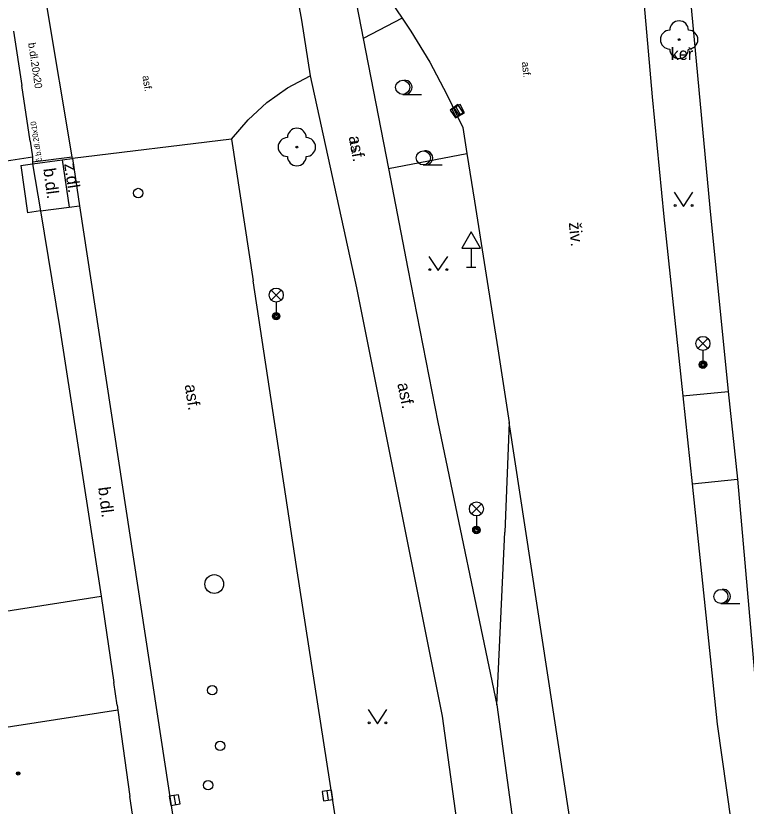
# Model space of a CAD drawing. Extents: x -596229 to -595156, y -1161237 to -1159376.
# Drawn here: x -595412.71 to -595373.79, y -1161093.02 to -1161050.92 of the extents above; entities that cross this region are included whole.
import ezdxf

# ---------------------------------------------------------------- set-up
doc = ezdxf.new("R2010")
doc.units = 0
for name, color, linetype in [('Level 22', 7, 'Continuous'), ('Level 27', 7, 'Continuous'), ('Level 28', 7, 'Continuous'), ('Level 31', 7, 'Continuous'), ('Level 33', 7, 'Continuous'), ('Level 34', 7, 'Continuous'), ('Level 36', 7, 'Continuous'), ('Level 39', 7, 'Continuous'), ('Specificka linie pasportu komunikaci', 7, 'Continuous'), ('TM - budovy zdene_ betonove - NP', 7, 'Continuous'), ('TM - budovy zdene_ betonove - VP', 7, 'Continuous'), ('TM - chodniky - VP', 7, 'Continuous'), ('TM - hranice souvisleho porostu (skupiny stromu_ kere)', 7, 'Continuous'), ('TM - komunikace - VP', 7, 'Continuous'), ('TM - popis povrchu', 7, 'Continuous'), ('TM - popis zelene', 7, 'Continuous'), ('TM - rozhrani mezi zpev. plochami mezi sebou - VP', 7, 'Continuous'), ('TM - rozhrani ploch obecne - VP', 7, 'Continuous'), ('TM - vstup do budovy - nerozlisene', 7, 'Continuous'), ('TM - vstup do budovy - zdene_ betonove', 7, 'Continuous'), ('TM - vstup do budovy - zdene_ betonove  - shora neviditelny', 7, 'Continuous')]:
    doc.layers.add(name, color=color, linetype=linetype)

msp = doc.modelspace()

# ---------------------------------------------------------------- linework, layer by layer
at = {"layer": 'Level 22'}
for centre in [(-595377.36, -1161052.19), (-595397.73, -1161057.91)]:
    msp.add_circle(centre, 0.05, dxfattribs=at)
for centre, start, end in [((-595377.36, -1161051.69), 0, 180), ((-595377.86, -1161052.19), 90, 270), ((-595376.86, -1161052.19), 270, 90), ((-595377.36, -1161052.69), 180, 0), ((-595397.73, -1161057.41), 0, 180), ((-595398.23, -1161057.91), 90, 270), ((-595397.23, -1161057.91), 270, 90), ((-595397.73, -1161058.41), 180, 0)]:
    msp.add_arc(centre, 0.5, start, end, dxfattribs=at)
at = {"layer": 'Level 27'}
for p, q in [((-595389.077, -1161056.205), (-595389.363, -1161055.795)), ((-595389.249, -1161055.77), (-595389.011, -1161056.21)), ((-595396.134, -1161092.212), (-595396.066, -1161092.708)), ((-595404.282, -1161092.454), (-595404.198, -1161092.946))]:
    msp.add_line(p, q, dxfattribs=at)
for points in [[(-595388.872, -1161056.062), (-595389.158, -1161055.652), (-595389.568, -1161055.938), (-595389.282, -1161056.348)], [(-595389.469, -1161055.889), (-595389.231, -1161056.329), (-595388.791, -1161056.091), (-595389.029, -1161055.651)], [(-595396.382, -1161092.246), (-595396.314, -1161092.742), (-595395.818, -1161092.674), (-595395.886, -1161092.178)], [(-595404.529, -1161092.496), (-595404.444, -1161092.989), (-595403.951, -1161092.904), (-595404.036, -1161092.411)]]:
    msp.add_lwpolyline(points, close=True, dxfattribs=at)
msp.add_circle((-595402.13, -1161081.19), 0.5, dxfattribs=at)
at = {"layer": 'Level 28'}
for centre in [(-595406.18, -1161060.36), (-595402.24, -1161086.85), (-595401.82, -1161089.81)]:
    msp.add_circle(centre, 0.25, dxfattribs=at)
at = {"layer": 'Level 31'}
msp.add_circle((-595402.46, -1161091.91), 0.25, dxfattribs=at)
at = {"layer": 'Level 33'}
for p, q in [((-595399.095, -1161066.06), (-595398.565, -1161065.53)), ((-595399.095, -1161065.53), (-595398.565, -1161066.06)), ((-595398.83, -1161066.17), (-595398.83, -1161066.92)), ((-595376.355, -1161068.64), (-595375.825, -1161068.11)), ((-595376.355, -1161068.11), (-595375.825, -1161068.64)), ((-595376.09, -1161068.75), (-595376.09, -1161069.5)), ((-595388.425, -1161077.45), (-595387.895, -1161076.92)), ((-595388.425, -1161076.92), (-595387.895, -1161077.45)), ((-595388.16, -1161077.56), (-595388.16, -1161078.31))]:
    msp.add_line(p, q, dxfattribs=at)
for centre, radius in [((-595398.83, -1161065.795), 0.375), ((-595398.83, -1161066.92), 0.2), ((-595398.83, -1161066.92), 0.145), ((-595398.83, -1161066.92), 0.0876), ((-595376.09, -1161068.375), 0.375), ((-595376.09, -1161069.5), 0.2), ((-595376.09, -1161069.5), 0.145), ((-595376.09, -1161069.5), 0.0876), ((-595388.16, -1161077.185), 0.375), ((-595388.16, -1161078.31), 0.2), ((-595388.16, -1161078.31), 0.145), ((-595388.16, -1161078.31), 0.0876)]:
    msp.add_circle(centre, radius, dxfattribs=at)
at = {"layer": 'Level 34'}
for p, q in [((-595388.44, -1161063.292), (-595388.44, -1161064.31)), ((-595388.69, -1161064.31), (-595388.19, -1161064.31))]:
    msp.add_line(p, q, dxfattribs=at)
msp.add_lwpolyline([(-595388.94, -1161063.292), (-595387.94, -1161063.292), (-595388.44, -1161062.426)], close=True, dxfattribs=at)
at = {"layer": 'Level 36'}
for p, q in [((-595392.09, -1161055.105), (-595391.09, -1161055.105)), ((-595390.99, -1161058.865), (-595389.99, -1161058.865)), ((-595375.13, -1161082.225), (-595374.13, -1161082.225))]:
    msp.add_line(p, q, dxfattribs=at)
for points in [[(-595377.62, -1161060.32), (-595377.12, -1161061.07), (-595376.62, -1161060.32)], [(-595390.69, -1161063.74), (-595390.19, -1161064.49), (-595389.69, -1161063.74)], [(-595393.93, -1161087.88), (-595393.43, -1161088.63), (-595392.93, -1161087.88)]]:
    msp.add_lwpolyline(points, dxfattribs=at)
for centre, radius in [((-595392.09, -1161054.73), 0.375), ((-595390.99, -1161058.49), 0.375), ((-595377.57, -1161061.02), 0.05), ((-595376.671, -1161061.02), 0.05), ((-595390.64, -1161064.44), 0.05), ((-595389.741, -1161064.44), 0.05), ((-595375.13, -1161081.85), 0.375), ((-595393.88, -1161088.58), 0.05), ((-595392.981, -1161088.58), 0.05)]:
    msp.add_circle(centre, radius, dxfattribs=at)
for centre in [(-595391.965, -1161054.73), (-595390.865, -1161058.49), (-595375.005, -1161081.85)]:
    msp.add_arc(centre, 0.375, 260.4059, 99.5941, dxfattribs=at)
at = {"layer": 'Level 39'}
for radius in [0.09, 0.0398]:
    msp.add_circle((-595412.58, -1161091.28), radius, dxfattribs=at)
at = {"layer": 'Specificka linie pasportu komunikaci'}
for points in [[(-595401.22, -1161057.49), (-595409.69, -1161058.53)], [(-595377.03, -1161133.81), (-595386.41, -1161072.59)], [(-595376.66, -1161075.85), (-595374.25, -1161075.6)]]:
    msp.add_lwpolyline(points, dxfattribs=at)
at = {"layer": 'TM - budovy zdene_ betonove - NP'}
for points in [[(-595412.44, -1161058.9), (-595411.81, -1161058.8)], [(-595411.39, -1161061.31), (-595412.08, -1161061.42)]]:
    msp.add_lwpolyline(points, dxfattribs=at)
at = {"layer": 'TM - budovy zdene_ betonove - VP'}
for points in [[(-595412.82, -1161051.73), (-595412.39, -1161054.63)], [(-595411.94, -1161057.59), (-595411.81, -1161058.44)], [(-595421.77, -1161059.96), (-595411.81, -1161058.44)], [(-595411.81, -1161058.44), (-595411.81, -1161058.7)], [(-595411.81, -1161058.7), (-595411.81, -1161058.8)], [(-595411.81, -1161058.8), (-595411.39, -1161061.31)], [(-595411.39, -1161061.31), (-595410.37, -1161067.47)], [(-595410.37, -1161067.47), (-595408.15, -1161081.84)], [(-595418.33, -1161083.44), (-595408.15, -1161081.84)], [(-595408.15, -1161081.84), (-595407.49, -1161086.43)], [(-595407.27, -1161087.91), (-595420.58, -1161089.96)], [(-595407.31, -1161087.65), (-595407.27, -1161087.91)], [(-595407.27, -1161087.91), (-595406.62, -1161092.5)]]:
    msp.add_lwpolyline(points, dxfattribs=at)
at = {"layer": 'TM - chodniky - VP'}
for points in [[(-595394.68, -1161049.65), (-595394.2, -1161052.13)], [(-595394.2, -1161052.13), (-595392.85, -1161059.06)], [(-595397.02, -1161054.11), (-595394.55, -1161065.41)], [(-595392.85, -1161059.06), (-595391.82, -1161064.39)], [(-595391.82, -1161064.39), (-595390.21, -1161072.56), (-595387.08, -1161087.63)], [(-595394.55, -1161065.41), (-595389.99, -1161088.22)], [(-595389.99, -1161088.22), (-595386.37, -1161114.62)]]:
    msp.add_lwpolyline(points, dxfattribs=at)
at = {"layer": 'TM - hranice souvisleho porostu (skupiny stromu_ kere)'}
for points in [[(-595392.12, -1161051.05), (-595394.2, -1161052.13)], [(-595392.85, -1161059.06), (-595388.67, -1161058.25)]]:
    msp.add_lwpolyline(points, dxfattribs=at)
at = {"layer": 'TM - komunikace - VP'}
for points in [[(-595379.61, -1161045.9), (-595378.8, -1161055.24), (-595378.18, -1161061.63), (-595377.16, -1161071.17)], [(-595377.16, -1161045.7), (-595375.73, -1161061.15), (-595374.75, -1161070.93)], [(-595409.71, -1161058.43), (-595411.07, -1161050.27), (-595411.32, -1161048.54)], [(-595392.75, -1161050.11), (-595392.12, -1161051.05)], [(-595397.64, -1161050.28), (-595397.49, -1161051.15)], [(-595397.49, -1161051.15), (-595397.02, -1161054.11)], [(-595392.12, -1161051.05), (-595391.66, -1161051.73), (-595390.65, -1161053.39), (-595389.73, -1161055.11), (-595388.89, -1161056.87), (-595388.67, -1161058.25)], [(-595401.22, -1161057.49), (-595400.33, -1161056.46), (-595399.33, -1161055.54), (-595398.22, -1161054.75), (-595397.02, -1161054.11)], [(-595401.22, -1161057.49), (-595400.05, -1161065.03)], [(-595409.69, -1161058.53), (-595409.71, -1161058.43)], [(-595409.69, -1161058.53), (-595409.31, -1161061.04)], [(-595388.67, -1161058.25), (-595388.26, -1161060.8), (-595387.64, -1161064.73), (-595387.02, -1161068.66), (-595386.41, -1161072.59)], [(-595409.31, -1161061.04), (-595402.31, -1161106.82), (-595392.31, -1161172.42), (-595390.48, -1161183.77)], [(-595392.22, -1161116.03), (-595393.82, -1161105.57), (-595395.79, -1161092.85), (-595397.75, -1161080.26), (-595400.05, -1161065.03)], [(-595377.16, -1161071.17), (-595376.66, -1161075.85)], [(-595374.75, -1161070.93), (-595374.25, -1161075.6)], [(-595386.41, -1161072.59), (-595386.65, -1161078.43)], [(-595374.25, -1161075.6), (-595373.13, -1161088.37)], [(-595376.66, -1161075.85), (-595375.34, -1161088.65)], [(-595387.08, -1161087.63), (-595386.65, -1161078.43)], [(-595387.08, -1161087.63), (-595383.07, -1161116.75)], [(-595375.34, -1161088.65), (-595369.81, -1161127.71)]]:
    msp.add_lwpolyline(points, dxfattribs=at)
at = {"layer": 'TM - rozhrani mezi zpev. plochami mezi sebou - VP'}
for points in [[(-595411.81, -1161058.7), (-595409.71, -1161058.43)], [(-595410.23, -1161058.6), (-595409.69, -1161058.53)], [(-595411.81, -1161058.8), (-595410.23, -1161058.6)], [(-595410.23, -1161058.6), (-595409.86, -1161061.11)], [(-595409.86, -1161061.11), (-595409.31, -1161061.04)], [(-595411.39, -1161061.31), (-595409.86, -1161061.11)]]:
    msp.add_lwpolyline(points, dxfattribs=at)
at = {"layer": 'TM - rozhrani ploch obecne - VP'}
msp.add_lwpolyline([(-595377.16, -1161071.17), (-595374.75, -1161070.93)], dxfattribs=at)
at = {"layer": 'TM - vstup do budovy - nerozlisene'}
msp.add_lwpolyline([(-595411.94, -1161057.59), (-595412.39, -1161054.63)], dxfattribs=at)
at = {"layer": 'TM - vstup do budovy - zdene_ betonove'}
for points in [[(-595407.31, -1161087.65), (-595407.49, -1161086.43)], [(-595406.48, -1161093.45), (-595406.62, -1161092.5)]]:
    msp.add_lwpolyline(points, dxfattribs=at)
at = {"layer": 'TM - vstup do budovy - zdene_ betonove  - shora neviditelny'}
msp.add_lwpolyline([(-595412.44, -1161058.9), (-595412.08, -1161061.42)], dxfattribs=at)

# ---------------------------------------------------------------- texts
at = {"layer": 'TM - popis povrchu'}
for s, height, rotation, p in [('b.dl.20x20', 0.4, 278.6832, (-595412.05, -1161052.38)), ('asf.', 0.4, 275.4707, (-595385.74, -1161053.38)), ('asf.', 0.4, 278.7641, (-595405.96, -1161054.13)), ('č.b.dl.20x10', 0.3, 99, (-595411.3, -1161058.66)), ('asf.', 0.65, 280.1949, (-595394.97, -1161057.36)), ('l.a.', 0.4, 282.4651, (-595394.94, -1161057.62)), ('z.dl.', 0.65, 278.44, (-595410.13, -1161058.81)), ('b.dl.', 0.65, 277.4, (-595411.24, -1161059.07)), ('živ.', 0.65, 275.4707, (-595383.24, -1161061.94)), ('asf.', 0.65, 278.74, (-595403.71, -1161070.59)), ('asf.', 0.65, 281.31, (-595392.38, -1161070.52)), ('b.dl.', 0.65, 277.4, (-595408.32, -1161076.05))]:
    msp.add_text(s, height=height, rotation=rotation, dxfattribs=at).set_placement(p)
at = {"layer": 'TM - popis zelene'}
msp.add_text('keř', height=0.65, dxfattribs=at).set_placement((-595377.81, -1161053.27))

doc.saveas('drawing.dxf')
